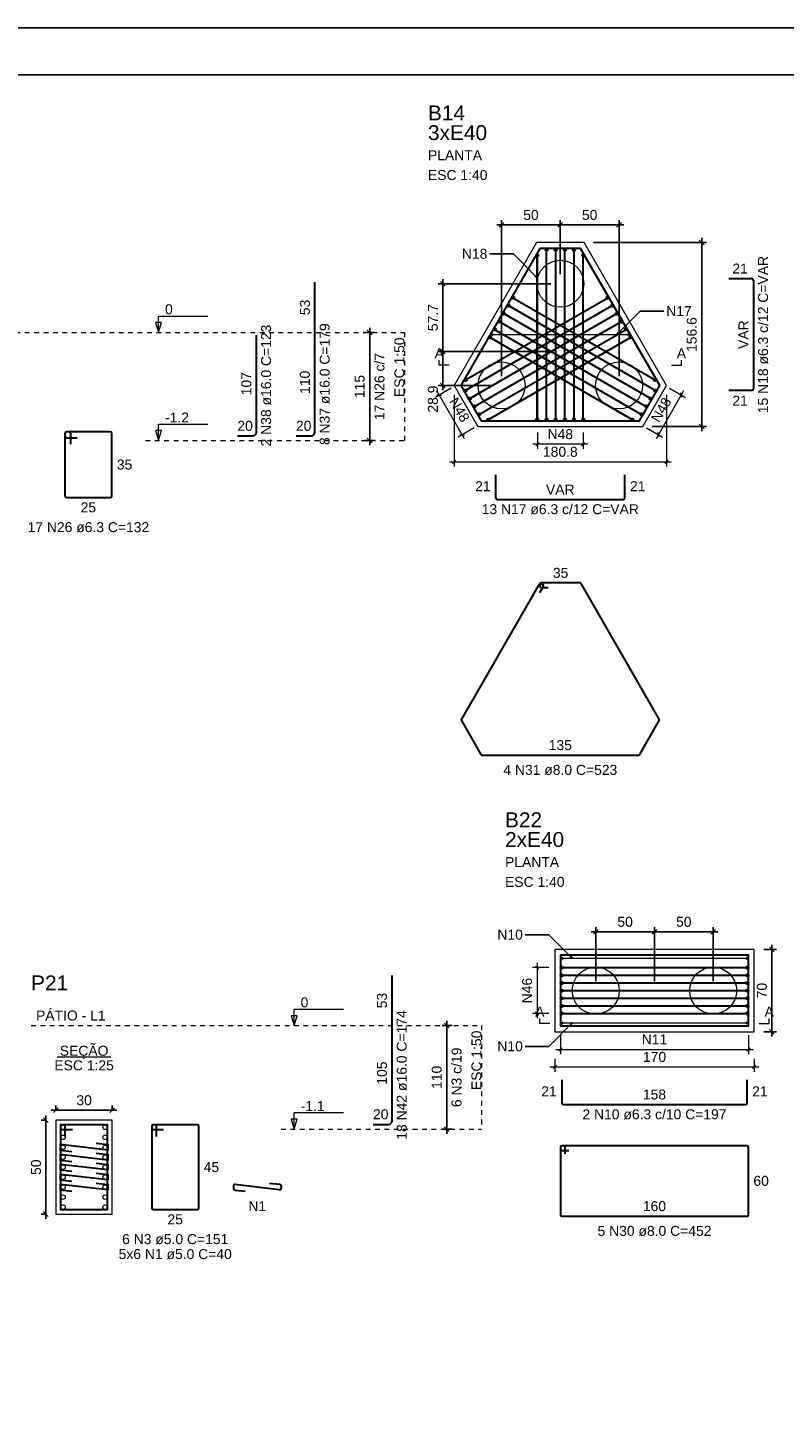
# Model space of a CAD drawing. Header units: millimetres. Extents: x 10 to 1250, y -62 to 528.
# Tile 263 of 656: x 402 to 418, y 98 to 128. Entities that reach past the tile are written whole.
import ezdxf

# ---------------------------------------------------------------- set-up
doc = ezdxf.new("R2010")
doc.units = ezdxf.units.MM
doc.header["$LTSCALE"] = 0.05
doc.linetypes.add('DOT', pattern=[6.35, 0, -6.35])
for name, color, linetype, lineweight in [('Descrição da armadura', 7, 'Continuous', 5), ('DT-Arm de distribuição', 5, 'Continuous', 5), ('DT-Barras na forma', 2, 'Continuous', 30), ('DT-Barras no corte', 5, 'Continuous', 5), ('DT-Barras rebatidas', 2, 'Continuous', 30), ('DT-Cotas', 9, 'Continuous', 5), ('DT-Forma', 5, 'Continuous', 5), ('DT-Pontilhado', 9, 'DOT', 5), ('DT-Textos', 7, 'Continuous', 5), ('DT-Título', 3, 'Continuous', 20), ('Textos armaduras', 7, 'Continuous', 5)]:
    doc.layers.add(name, color=color, linetype=linetype, lineweight=lineweight)
doc.layers.add('FOLHA_PADRÃO', color=7, linetype='Continuous')
doc.styles.add('Arial', font='arial.ttf')
doc.styles.get("Standard").update_dxf_attribs({"font": 'arial.ttf'})
doc.dimstyles.get("Standard").update_dxf_attribs({"dimtxt": 0.18, "dimasz": 0.18, "dimexe": 0.18, "dimexo": 0.0625, "dimgap": 0.1, "dimtad": 1, "dimzin": 0, "dimdsep": 46, "dimtxsty": 'Standard', "dimblk": 'OBLIQUE', "dimcen": 0.1, "dimadec": 0, "dimazin": 0, "dimtfac": 1, "dimtofl": 0, "dimtmove": 0, "dimatfit": 3, "dimldrblk": 'OBLIQUE', "dimfxl": 1, "dimtolj": 1, "dimtzin": 0, "dimarcsym": 1})
doc.dimstyles.new('UM_25.000000', dxfattribs={"dimtxt": 0.18, "dimasz": 0.1, "dimexe": 0.1, "dimexo": 0.2, "dimgap": 0, "dimtad": 1, "dimtih": 1, "dimtoh": 1, "dimdec": 1, "dimlfac": 25, "dimzin": 0, "dimdsep": 46, "dimtxsty": 'Standard', "dimcen": 0.09, "dimdle": 0.1, "dimadec": 1, "dimazin": 2, "dimtfac": 1, "dimtdec": 4, "dimtofl": 0, "dimtmove": 0, "dimatfit": 3, "dimfxl": 1, "dimtolj": 1, "dimarcsym": 0})
doc.dimstyles.new('UM_40.000000', dxfattribs={"dimtxt": 0.18, "dimasz": 0.1, "dimexe": 0.1, "dimexo": 0.2, "dimgap": 0, "dimtad": 1, "dimtih": 1, "dimtoh": 1, "dimdec": 1, "dimlfac": 40, "dimzin": 0, "dimdsep": 46, "dimtxsty": 'Standard', "dimcen": 0.09, "dimdle": 0.1, "dimadec": 1, "dimazin": 2, "dimtfac": 1, "dimtdec": 4, "dimtofl": 0, "dimtmove": 0, "dimatfit": 3, "dimfxl": 1, "dimtolj": 1, "dimarcsym": 0})
doc.dimstyles.new('UM_50.000000', dxfattribs={"dimtxt": 0.18, "dimasz": 0.1, "dimexe": 0.1, "dimexo": 0.2, "dimgap": 0.1, "dimtad": 1, "dimdec": 1, "dimlfac": 50, "dimzin": 0, "dimdsep": 46, "dimtxsty": 'Standard', "dimblk": 'OBLIQUE', "dimcen": 0.09, "dimdle": 0.1, "dimadec": 1, "dimazin": 2, "dimtfac": 1, "dimtdec": 1, "dimtofl": 0, "dimtmove": 0, "dimatfit": 3, "dimldrblk": 'OBLIQUE', "dimfxl": 1, "dimtolj": 1, "dimarcsym": 1})

# ---------------------------------------------------------------- blocks, each defined once
blk = doc.blocks.new('A1EST. 1500')
at = {"layer": 'FOLHA_PADRÃO', "color": 1, "linetype": 'Continuous'}
blk.add_line((150.008, 59.4), (0, 59.4), dxfattribs=at)
at = {"layer": 'FOLHA_PADRÃO', "color": 6, "linetype": 'Continuous'}
blk.add_lwpolyline([(149, 58.4), (149, 1), (1, 1), (1, 58.4), (149, 58.4)], dxfattribs=at)
blk = doc.blocks.new('_Oblique')
at = {"color": 0, "linetype": 'ByBlock', "lineweight": -2}
blk.add_line((-0.5, -0.5), (0.5, 0.5), dxfattribs=at)
blk = doc.blocks.new('*D785')
at = {"layer": 'Defpoints', "color": 0, "transparency": 16777216}
for p in [(409.381, 121.454), (409.699, 121.454), (409.699, 119.154)]:
    blk.add_point(p, dxfattribs=at)
at = {"layer": 'DT-Cotas', "color": 0, "lineweight": -2, "transparency": 16777216}
for p, q in [((409.381, 119.054), (409.381, 121.554)), ((409.499, 121.454), (409.281, 121.454)), ((409.499, 119.154), (409.281, 119.154))]:
    blk.add_line(p, q, dxfattribs=at)
at = {"layer": 'DT-Cotas', "color": 0, "lineweight": -2, "transparency": 16777216, "xscale": 0.1, "yscale": 0.1, "zscale": 0.1}
for p, rotation in [((409.381, 121.454), 90), ((409.381, 119.154), 270)]:
    blk.add_blockref('_Oblique', p, dxfattribs=dict(at, rotation=rotation))
blk = doc.blocks.new('*D688')
at = {"layer": 'Defpoints', "color": 0, "transparency": 16777216}
for p in [(413.44, 123.741), (413.44, 122.491), (412.19, 120.326)]:
    blk.add_point(p, dxfattribs=at)
at = {"layer": 'DT-Cotas', "color": 0, "lineweight": -2, "transparency": 16777216}
for p, q in [((412.09, 123.741), (413.54, 123.741)), ((412.19, 120.526), (412.19, 123.841)), ((413.44, 122.691), (413.44, 123.841))]:
    blk.add_line(p, q, dxfattribs=at)
at = {"layer": 'DT-Cotas', "color": 0, "lineweight": -2, "transparency": 16777216, "xscale": 0.1, "yscale": 0.1, "zscale": 0.1, "rotation": 180}
blk.add_blockref('_Oblique', (412.19, 123.741), dxfattribs=at)
at = {"layer": 'DT-Cotas', "color": 0, "lineweight": -2, "transparency": 16777216, "xscale": 0.1, "yscale": 0.1, "zscale": 0.1}
blk.add_blockref('_Oblique', (413.44, 123.741), dxfattribs=at)
at = {"layer": 'DT-Cotas', "transparency": 16777216, "insert": (412.815, 123.953), "char_height": 0.2118, "attachment_point": 5, "rotation": 0.0057, "style": 'Arial'}
blk.add_mtext('\\A1;50', dxfattribs=at)
blk = doc.blocks.new('*D689')
at = {"layer": 'Defpoints', "color": 0, "transparency": 16777216}
for p in [(414.69, 123.741), (413.44, 122.491), (414.69, 120.326)]:
    blk.add_point(p, dxfattribs=at)
at = {"layer": 'DT-Cotas', "color": 0, "lineweight": -2, "transparency": 16777216}
for p, q in [((413.34, 123.741), (414.79, 123.741)), ((413.44, 122.691), (413.44, 123.841)), ((414.69, 120.526), (414.69, 123.841))]:
    blk.add_line(p, q, dxfattribs=at)
at = {"layer": 'DT-Cotas', "color": 0, "lineweight": -2, "transparency": 16777216, "xscale": 0.1, "yscale": 0.1, "zscale": 0.1, "rotation": 180}
blk.add_blockref('_Oblique', (413.44, 123.741), dxfattribs=at)
at = {"layer": 'DT-Cotas', "color": 0, "lineweight": -2, "transparency": 16777216, "xscale": 0.1, "yscale": 0.1, "zscale": 0.1}
blk.add_blockref('_Oblique', (414.69, 123.741), dxfattribs=at)
at = {"layer": 'DT-Cotas', "transparency": 16777216, "insert": (414.065, 123.953), "char_height": 0.2118, "attachment_point": 5, "rotation": 0.0057, "style": 'Arial'}
blk.add_mtext('\\A1;50', dxfattribs=at)
blk = doc.blocks.new('*D690')
at = {"layer": 'Defpoints', "color": 0, "transparency": 16777216}
for p in [(413.44, 122.491), (410.94, 121.048), (413.44, 121.048)]:
    blk.add_point(p, dxfattribs=at)
at = {"layer": 'DT-Cotas', "color": 0, "lineweight": -2, "transparency": 16777216}
for p, q in [((413.24, 122.491), (410.84, 122.491)), ((410.94, 122.591), (410.94, 120.948)), ((413.24, 121.048), (410.84, 121.048))]:
    blk.add_line(p, q, dxfattribs=at)
at = {"layer": 'DT-Cotas', "color": 0, "lineweight": -2, "transparency": 16777216, "xscale": 0.1, "yscale": 0.1, "zscale": 0.1}
for p, rotation in [((410.94, 122.491), 90), ((410.94, 121.048), 270)]:
    blk.add_blockref('_Oblique', p, dxfattribs=dict(at, rotation=rotation))
at = {"layer": 'DT-Cotas', "transparency": 16777216, "insert": (410.728, 121.769), "char_height": 0.2118, "attachment_point": 5, "rotation": 90, "style": 'Arial'}
blk.add_mtext('\\A1;57.7', dxfattribs=at)
blk = doc.blocks.new('*D691')
at = {"layer": 'Defpoints', "color": 0, "transparency": 16777216}
for p in [(413.44, 121.048), (410.94, 120.326), (412.19, 120.326)]:
    blk.add_point(p, dxfattribs=at)
at = {"layer": 'DT-Cotas', "color": 0, "lineweight": -2, "transparency": 16777216}
for p, q in [((413.24, 121.048), (410.84, 121.048)), ((410.94, 121.148), (410.94, 120.226)), ((411.99, 120.326), (410.84, 120.326))]:
    blk.add_line(p, q, dxfattribs=at)
at = {"layer": 'DT-Cotas', "color": 0, "lineweight": -2, "transparency": 16777216, "xscale": 0.1, "yscale": 0.1, "zscale": 0.1}
for p, rotation in [((410.94, 121.048), 90), ((410.94, 120.326), 270)]:
    blk.add_blockref('_Oblique', p, dxfattribs=dict(at, rotation=rotation))
at = {"layer": 'DT-Cotas', "transparency": 16777216, "insert": (410.728, 120.037), "char_height": 0.2118, "attachment_point": 5, "rotation": 90, "style": 'Arial'}
blk.add_mtext('\\A1;28.9', dxfattribs=at)
blk = doc.blocks.new('*D692')
at = {"layer": 'Defpoints', "color": 0, "transparency": 16777216}
for p in [(413.945, 123.366), (416.45, 123.366), (415.195, 119.451)]:
    blk.add_point(p, dxfattribs=at)
at = {"layer": 'DT-Cotas', "color": 0, "lineweight": -2, "transparency": 16777216}
for p, q in [((414.145, 123.366), (416.55, 123.366)), ((416.45, 119.351), (416.45, 123.466)), ((415.395, 119.451), (416.55, 119.451))]:
    blk.add_line(p, q, dxfattribs=at)
at = {"layer": 'DT-Cotas', "color": 0, "lineweight": -2, "transparency": 16777216, "xscale": 0.1, "yscale": 0.1, "zscale": 0.1}
for p, rotation in [((416.45, 123.366), 90), ((416.45, 119.451), 270)]:
    blk.add_blockref('_Oblique', p, dxfattribs=dict(at, rotation=rotation))
at = {"layer": 'DT-Cotas', "transparency": 16777216, "insert": (416.239, 121.409), "char_height": 0.2118, "attachment_point": 5, "rotation": 90, "style": 'Arial'}
blk.add_mtext('\\A1;156.6', dxfattribs=at)
blk = doc.blocks.new('*D733')
at = {"layer": 'Defpoints', "color": 0, "transparency": 16777216}
for p in [(402.701, 104.696), (402.489, 102.696), (402.701, 102.696)]:
    blk.add_point(p, dxfattribs=at)
at = {"layer": 'DT-Cotas', "color": 0, "lineweight": -2, "transparency": 16777216}
for p, q in [((402.501, 104.696), (402.389, 104.696)), ((402.489, 104.796), (402.489, 102.596)), ((402.501, 102.696), (402.389, 102.696))]:
    blk.add_line(p, q, dxfattribs=at)
at = {"layer": 'DT-Cotas', "color": 0, "lineweight": -2, "transparency": 16777216, "xscale": 0.1, "yscale": 0.1, "zscale": 0.1}
for p, rotation in [((402.489, 104.696), 90), ((402.489, 102.696), 270)]:
    blk.add_blockref('_Oblique', p, dxfattribs=dict(at, rotation=rotation))
at = {"layer": 'DT-Cotas', "transparency": 16777216, "insert": (402.277, 103.696), "char_height": 0.2118, "attachment_point": 5, "rotation": 90, "style": 'Arial'}
blk.add_mtext('\\A1;50', dxfattribs=at)
blk = doc.blocks.new('*D734')
at = {"layer": 'Defpoints', "color": 0, "transparency": 16777216}
for p in [(403.901, 104.908), (402.701, 104.696), (403.901, 104.696)]:
    blk.add_point(p, dxfattribs=at)
at = {"layer": 'DT-Cotas', "color": 0, "lineweight": -2, "transparency": 16777216}
for p, q in [((402.601, 104.908), (404.001, 104.908)), ((402.701, 104.896), (402.701, 105.008)), ((403.901, 104.896), (403.901, 105.008))]:
    blk.add_line(p, q, dxfattribs=at)
at = {"layer": 'DT-Cotas', "color": 0, "lineweight": -2, "transparency": 16777216, "xscale": 0.1, "yscale": 0.1, "zscale": 0.1, "rotation": 180}
blk.add_blockref('_Oblique', (402.701, 104.908), dxfattribs=at)
at = {"layer": 'DT-Cotas', "color": 0, "lineweight": -2, "transparency": 16777216, "xscale": 0.1, "yscale": 0.1, "zscale": 0.1}
blk.add_blockref('_Oblique', (403.901, 104.908), dxfattribs=at)
at = {"layer": 'DT-Cotas', "transparency": 16777216, "insert": (403.301, 105.12), "char_height": 0.2118, "attachment_point": 5, "rotation": 0.0057, "style": 'Arial'}
blk.add_mtext('\\A1;30', dxfattribs=at)
blk = doc.blocks.new('*D735')
at = {"layer": 'Defpoints', "color": 0, "transparency": 16777216}
for p in [(411.022, 106.708), (411.339, 106.708), (411.339, 104.508)]:
    blk.add_point(p, dxfattribs=at)
at = {"layer": 'DT-Cotas', "color": 0, "lineweight": -2, "transparency": 16777216}
for p, q in [((411.139, 106.708), (410.922, 106.708)), ((411.022, 104.408), (411.022, 106.808)), ((411.139, 104.508), (410.922, 104.508))]:
    blk.add_line(p, q, dxfattribs=at)
at = {"layer": 'DT-Cotas', "color": 0, "lineweight": -2, "transparency": 16777216, "xscale": 0.1, "yscale": 0.1, "zscale": 0.1}
for p, rotation in [((411.022, 106.708), 90), ((411.022, 104.508), 270)]:
    blk.add_blockref('_Oblique', p, dxfattribs=dict(at, rotation=rotation))
blk = doc.blocks.new('*D736')
at = {"layer": 'Defpoints', "color": 0, "transparency": 16777216}
for p in [(411.022, 106.708), (411.339, 106.708), (411.339, 104.508)]:
    blk.add_point(p, dxfattribs=at)
at = {"layer": 'DT-Cotas', "color": 0, "lineweight": -2, "transparency": 16777216}
for p, q in [((411.139, 106.708), (410.922, 106.708)), ((411.022, 104.408), (411.022, 106.808)), ((411.139, 104.508), (410.922, 104.508))]:
    blk.add_line(p, q, dxfattribs=at)
at = {"layer": 'DT-Cotas', "color": 0, "lineweight": -2, "transparency": 16777216, "xscale": 0.1, "yscale": 0.1, "zscale": 0.1}
for p, rotation in [((411.022, 106.708), 90), ((411.022, 104.508), 270)]:
    blk.add_blockref('_Oblique', p, dxfattribs=dict(at, rotation=rotation))
blk = doc.blocks.new('*D750')
at = {"layer": 'Defpoints', "color": 0, "transparency": 16777216}
for p in [(415.445, 108.704), (414.195, 107.454), (415.445, 107.454)]:
    blk.add_point(p, dxfattribs=at)
at = {"layer": 'DT-Cotas', "color": 0, "lineweight": -2, "transparency": 16777216}
for p, q in [((414.095, 108.704), (415.545, 108.704)), ((414.195, 107.654), (414.195, 108.804)), ((415.445, 107.654), (415.445, 108.804))]:
    blk.add_line(p, q, dxfattribs=at)
at = {"layer": 'DT-Cotas', "color": 0, "lineweight": -2, "transparency": 16777216, "xscale": 0.1, "yscale": 0.1, "zscale": 0.1, "rotation": 180}
blk.add_blockref('_Oblique', (414.195, 108.704), dxfattribs=at)
at = {"layer": 'DT-Cotas', "color": 0, "lineweight": -2, "transparency": 16777216, "xscale": 0.1, "yscale": 0.1, "zscale": 0.1}
blk.add_blockref('_Oblique', (415.445, 108.704), dxfattribs=at)
at = {"layer": 'DT-Cotas', "transparency": 16777216, "insert": (414.82, 108.916), "char_height": 0.2118, "attachment_point": 5, "rotation": 0.0057, "style": 'Arial'}
blk.add_mtext('\\A1;50', dxfattribs=at)
blk = doc.blocks.new('*D751')
at = {"layer": 'Defpoints', "color": 0, "transparency": 16777216}
for p in [(415.445, 108.704), (415.445, 107.454), (416.695, 107.454)]:
    blk.add_point(p, dxfattribs=at)
at = {"layer": 'DT-Cotas', "color": 0, "lineweight": -2, "transparency": 16777216}
for p, q in [((416.795, 108.704), (415.345, 108.704)), ((415.445, 107.654), (415.445, 108.804)), ((416.695, 107.654), (416.695, 108.804))]:
    blk.add_line(p, q, dxfattribs=at)
at = {"layer": 'DT-Cotas', "color": 0, "lineweight": -2, "transparency": 16777216, "xscale": 0.1, "yscale": 0.1, "zscale": 0.1, "rotation": 180}
blk.add_blockref('_Oblique', (415.445, 108.704), dxfattribs=at)
at = {"layer": 'DT-Cotas', "color": 0, "lineweight": -2, "transparency": 16777216, "xscale": 0.1, "yscale": 0.1, "zscale": 0.1}
blk.add_blockref('_Oblique', (416.695, 108.704), dxfattribs=at)
at = {"layer": 'DT-Cotas', "transparency": 16777216, "insert": (416.07, 108.916), "char_height": 0.2118, "attachment_point": 5, "rotation": 0.0057, "style": 'Arial'}
blk.add_mtext('\\A1;50', dxfattribs=at)
blk = doc.blocks.new('*D752')
at = {"layer": 'Defpoints', "color": 0, "transparency": 16777216}
for p in [(417.57, 108.329), (417.945, 108.329), (417.57, 106.579)]:
    blk.add_point(p, dxfattribs=at)
at = {"layer": 'DT-Cotas', "color": 0, "lineweight": -2, "transparency": 16777216}
for p, q in [((417.945, 106.479), (417.945, 108.429)), ((417.77, 108.329), (418.045, 108.329)), ((417.77, 106.579), (418.045, 106.579))]:
    blk.add_line(p, q, dxfattribs=at)
at = {"layer": 'DT-Cotas', "color": 0, "lineweight": -2, "transparency": 16777216, "xscale": 0.1, "yscale": 0.1, "zscale": 0.1}
for p, rotation in [((417.945, 108.329), 90), ((417.945, 106.579), 270)]:
    blk.add_blockref('_Oblique', p, dxfattribs=dict(at, rotation=rotation))
at = {"layer": 'DT-Cotas', "transparency": 16777216, "insert": (417.733, 107.454), "char_height": 0.2118, "attachment_point": 5, "rotation": 90, "style": 'Arial'}
blk.add_mtext('\\A1;70', dxfattribs=at)

msp = doc.modelspace()

# ---------------------------------------------------------------- linework, layer by layer
at = {"layer": 'DT-Arm de distribuição'}
for p, q in [((412.94, 119.6011), (412.94, 123.0751)), ((411.9779, 121.4086), (414.9022, 121.4086)), ((413.4702, 108.1414), (417.4202, 108.1414)), ((413.4702, 106.7664), (417.4202, 106.7664))]:
    msp.add_line(p, q, dxfattribs=at)
for centre in [(412.94, 123.0751), (411.9779, 121.4086), (414.9022, 121.4086), (412.94, 119.6011), (413.4702, 108.1414), (417.4202, 108.1414), (413.4702, 106.7664), (417.4202, 106.7664)]:
    msp.add_circle(centre, 0.025, dxfattribs=at)
at = {"layer": 'DT-Barras na forma'}
for p, q in [((412.9525, 119.6011), (412.9525, 123.0968)), ((413.1475, 119.6011), (413.1475, 123.2161)), ((413.3425, 119.6011), (413.3425, 123.2161)), ((413.5375, 119.6011), (413.5375, 123.2161)), ((413.7325, 119.6011), (413.7325, 123.2161)), ((413.9275, 119.6011), (413.9275, 123.0968)), ((411.4218, 120.4454), (414.4491, 122.1933)), ((412.4309, 122.1933), (415.4583, 120.4454)), ((411.4159, 120.2169), (414.5466, 122.0244)), ((411.5134, 120.048), (414.6441, 121.8555)), ((412.2359, 121.8555), (415.3666, 120.048)), ((412.3334, 122.0244), (415.4641, 120.2169)), ((411.6109, 119.8791), (414.7416, 121.6867)), ((411.7084, 119.7102), (414.8391, 121.5178)), ((412.0409, 121.5178), (415.1716, 119.7102)), ((412.1384, 121.6867), (415.2691, 119.8791)), ((411.9093, 119.6011), (414.9366, 121.3489)), ((411.9434, 121.3489), (414.9708, 119.6011)), ((413.4702, 107.9414), (417.4202, 107.9414)), ((413.4702, 107.7789), (417.4202, 107.7789)), ((413.4702, 107.6164), (417.4202, 107.6164)), ((413.4702, 107.4539), (417.4202, 107.4539)), ((413.4702, 107.2914), (417.4202, 107.2914)), ((413.4702, 107.1289), (417.4202, 107.1289)), ((413.4702, 106.9664), (417.4202, 106.9664))]:
    msp.add_line(p, q, dxfattribs=at)
for points in [[(413.007, 123.2411), (411.324, 120.3261), (411.757, 119.5761), (415.123, 119.5761), (415.5561, 120.3261), (413.873, 123.2411), (413.007, 123.2411)], [(413.4452, 108.2039), (413.4452, 106.7039), (417.4452, 106.7039), (417.4452, 108.2039), (413.4452, 108.2039)]]:
    msp.add_lwpolyline(points, close=True, dxfattribs=at)
for points in [[(402.9009, 104.3463), (402.9009, 104.5963), (402.8009, 104.5963), (402.8009, 102.7963), (403.8009, 102.7963), (403.8009, 104.5963), (402.8009, 104.5963), (402.8009, 104.4963), (403.0509, 104.4963)], [(403.5606, 104.2073), (403.8089, 104.1787), (403.8089, 104.0619), (402.7929, 104.1787), (402.7929, 104.0619), (403.0413, 104.0334)], [(403.5606, 103.9953), (403.8089, 103.9667), (403.8089, 103.8499), (402.7929, 103.9667), (402.7929, 103.8499), (403.0413, 103.8214)], [(403.5606, 103.7833), (403.8089, 103.7547), (403.8089, 103.6379), (402.7929, 103.7547), (402.7929, 103.6379), (403.0413, 103.6094)], [(403.5606, 103.5713), (403.8089, 103.5427), (403.8089, 103.4259), (402.7929, 103.5427), (402.7929, 103.4259), (403.0413, 103.3974)], [(403.5606, 103.3593), (403.8089, 103.3307), (403.8089, 103.2139), (402.7929, 103.3307), (402.7929, 103.2139), (403.0413, 103.1854)]]:
    msp.add_lwpolyline(points, dxfattribs=at)
for centre in [(412.9525, 123.0968), (413.1475, 123.2161), (413.3425, 123.2161), (413.5375, 123.2161), (413.7325, 123.2161), (413.9275, 123.0968), (412.4309, 122.1933), (414.4491, 122.1933), (412.2359, 121.8555), (412.3334, 122.0244), (414.5466, 122.0244), (414.6441, 121.8555), (412.0409, 121.5178), (412.1384, 121.6867), (414.7416, 121.6867), (414.8391, 121.5178), (411.9434, 121.3489), (414.9366, 121.3489), (411.4218, 120.4454), (415.4583, 120.4454), (411.4159, 120.2169), (411.5134, 120.048), (415.3666, 120.048), (415.4641, 120.2169), (411.6109, 119.8791), (411.7084, 119.7102), (415.1716, 119.7102), (415.2691, 119.8791), (411.9093, 119.6011), (412.9525, 119.6011), (413.1475, 119.6011), (413.3425, 119.6011), (413.5375, 119.6011), (413.7325, 119.6011), (413.9275, 119.6011), (414.9708, 119.6011), (413.4702, 107.9414), (417.4202, 107.9414), (413.4702, 107.7789), (413.4702, 107.6164), (417.4202, 107.7789), (417.4202, 107.6164), (413.4702, 107.4539), (413.4702, 107.2914), (417.4202, 107.4539), (417.4202, 107.2914), (413.4702, 107.1289), (413.4702, 106.9664), (417.4202, 107.1289), (417.4202, 106.9664)]:
    msp.add_circle(centre, 0.025, dxfattribs=at)
at = {"layer": 'DT-Barras no corte'}
for centre in [(402.8529, 104.5443), (403.7489, 104.5443), (402.8529, 104.3323), (403.7489, 104.3323), (402.8529, 104.1203), (402.8529, 103.9083), (403.7489, 104.1203), (403.7489, 103.9083), (402.8529, 103.6963), (403.7489, 103.6963), (402.8529, 103.4843), (403.7489, 103.4843), (402.8529, 103.2723), (402.8529, 103.0603), (403.7489, 103.2723), (403.7489, 103.0603), (402.8529, 102.8483), (403.7489, 102.8483)]:
    msp.add_circle(centre, 0.048, dxfattribs=at)
at = {"layer": 'DT-Barras rebatidas'}
for p, q in [((408.2161, 121.4537), (408.2161, 122.5212)), ((417.0254, 122.6013), (417.5114, 122.6013)), ((417.5508, 122.5619), (417.5508, 120.2552)), ((406.9689, 119.3337), (406.9689, 121.3957)), ((408.2161, 119.3337), (408.2161, 121.4537)), ((417.5114, 120.2159), (417.0254, 120.2159)), ((402.892, 119.3038), (402.892, 117.9794)), ((402.892, 119.3038), (402.892, 119.2534)), ((402.9802, 119.3416), (402.9298, 119.3416)), ((403.8542, 119.3416), (402.9298, 119.3416)), ((402.9298, 119.2156), (403.155, 119.2156)), ((403.018, 119.0786), (403.018, 119.3038)), ((403.892, 117.9794), (403.892, 119.3038)), ((406.5689, 119.2537), (406.8889, 119.2537)), ((407.8161, 119.2537), (408.1361, 119.2537)), ((412.063, 118.4261), (412.063, 117.9401)), ((414.817, 117.9401), (414.817, 118.4261)), ((402.9298, 117.9416), (403.8542, 117.9416)), ((412.1024, 117.9007), (414.7776, 117.9007)), ((412.992, 116.1001), (411.3327, 113.226)), ((413.0061, 115.9245), (413.0786, 116.0501)), ((413.007, 116.0961), (413.007, 116.0561)), ((413.0676, 116.0911), (413.033, 116.1111)), ((413.8557, 116.1261), (413.037, 116.1261)), ((413.037, 116.0261), (413.182, 116.0261)), ((415.5474, 113.226), (413.8817, 116.1111)), ((411.3327, 113.196), (411.7484, 112.476)), ((415.1317, 112.476), (415.5474, 113.196)), ((411.7743, 112.461), (415.1057, 112.461)), ((409.8569, 106.7084), (409.8569, 107.7758)), ((409.8569, 104.6884), (409.8569, 106.7084)), ((413.4702, 105.5539), (413.4702, 105.0679)), ((417.4202, 105.0679), (417.4202, 105.5539)), ((413.5096, 105.0285), (417.3808, 105.0285)), ((404.7405, 104.5663), (404.7405, 102.8263)), ((404.7405, 104.5663), (404.7405, 104.5263)), ((404.8105, 104.5963), (404.7705, 104.5963)), ((405.7105, 104.5963), (404.7705, 104.5963)), ((404.8405, 104.3463), (404.8405, 104.5663)), ((405.7405, 102.8263), (405.7405, 104.5663)), ((409.4569, 104.6084), (409.7769, 104.6084)), ((404.7705, 104.4963), (404.9905, 104.4963)), ((413.4452, 104.1239), (413.4452, 102.6839)), ((413.4452, 104.1239), (413.4452, 104.0839)), ((413.5152, 104.1539), (413.4752, 104.1539)), ((417.4152, 104.1539), (413.4752, 104.1539)), ((413.4752, 104.0539), (413.6202, 104.0539)), ((413.5452, 103.9789), (413.5452, 104.1239)), ((417.4452, 102.6839), (417.4452, 104.1239)), ((407.2478, 103.3593), (407.4695, 103.3338)), ((406.4801, 103.2971), (406.4801, 103.2407)), ((406.5067, 103.2109), (406.7285, 103.1854)), ((407.4627, 103.2177), (406.5135, 103.3269)), ((407.4961, 103.304), (407.4961, 103.2476)), ((404.7705, 102.7963), (405.7105, 102.7963)), ((413.4752, 102.6539), (417.4152, 102.6539))]:
    msp.add_line(p, q, dxfattribs=at)
for centre, radius, start, end in [((417.5114, 122.5619), 0.0394, 0, 90), ((417.5114, 120.2552), 0.0394, 270, 0), ((402.9298, 119.3038), 0.0378, 90, 180), ((402.9298, 119.3038), 0.0378, 90, 180), ((402.9298, 119.2534), 0.0378, 180, 270), ((402.9802, 119.3038), 0.0378, 0, 90), ((403.8542, 119.3038), 0.0378, 0, 90), ((406.8889, 119.3337), 0.08, 270, 0), ((408.1361, 119.3337), 0.08, 270, 0), ((402.9298, 117.9794), 0.0378, 180, 270), ((403.8542, 117.9794), 0.0378, 270, 0), ((412.1024, 117.9401), 0.0394, 180, 270), ((414.7776, 117.9401), 0.0394, 270, 0), ((413.018, 116.0851), 0.03, 60, 150), ((413.037, 116.0961), 0.03, 90, 180), ((413.037, 116.0561), 0.03, 180, 270), ((413.0526, 116.0651), 0.03, 330, 60), ((413.8557, 116.0961), 0.03, 30, 90), ((411.3586, 113.211), 0.03, 150, 210), ((415.5214, 113.211), 0.03, 330, 30), ((411.7743, 112.491), 0.03, 210, 270), ((415.1057, 112.491), 0.03, 270, 330), ((413.5096, 105.0679), 0.0394, 180, 270), ((417.3808, 105.0679), 0.0394, 270, 0), ((404.7705, 104.5663), 0.03, 90, 180), ((404.7705, 104.5663), 0.03, 90, 180), ((404.8105, 104.5663), 0.03, 0, 90), ((405.7105, 104.5663), 0.03, 0, 90), ((409.7769, 104.6884), 0.08, 270, 0), ((404.7705, 104.5263), 0.03, 180, 270), ((413.4752, 104.1239), 0.03, 90, 180), ((413.4752, 104.1239), 0.03, 90, 180), ((413.4752, 104.0839), 0.03, 180, 270), ((413.5152, 104.1239), 0.03, 0, 90), ((417.4152, 104.1239), 0.03, 0, 90), ((406.5101, 103.2971), 0.03, 83.44203, 180), ((406.5101, 103.2407), 0.03, 180, 263.44203), ((407.4661, 103.2476), 0.03, 263.44203, 0), ((407.4661, 103.304), 0.03, 0, 83.44203), ((404.7705, 102.8263), 0.03, 180, 270), ((405.7105, 102.8263), 0.03, 270, 0), ((413.4752, 102.6839), 0.03, 180, 270), ((417.4152, 102.6839), 0.03, 270, 0)]:
    msp.add_arc(centre, radius, start, end, dxfattribs=at)
at = {"layer": 'DT-Cotas'}
for p, q in [((411.1187, 120.2704), (410.7771, 120.0732)), ((411.4012, 119.1923), (410.8137, 120.2099)), ((410.8155, 120.1362), (410.912, 120.1103)), ((411.1797, 120.1261), (411.1797, 118.6011)), ((416.0663, 120.2099), (415.4788, 119.1923)), ((415.7004, 120.1261), (415.7004, 118.6011)), ((415.7614, 120.2704), (416.1029, 120.0732)), ((416.0293, 120.075), (416.0034, 120.1715)), ((411.6062, 119.4261), (411.2646, 119.2289)), ((415.2739, 119.4261), (415.6154, 119.2289)), ((411.303, 119.2918), (411.3995, 119.2659)), ((412.9172, 119.0407), (412.9879, 119.1114)), ((412.9525, 119.3261), (412.9525, 118.9761)), ((413.8922, 119.0407), (413.9629, 119.1114)), ((413.9275, 119.3261), (413.9275, 118.9761)), ((415.5418, 119.2306), (415.5159, 119.3272)), ((414.0275, 119.0761), (412.8525, 119.0761)), ((411.0797, 118.7011), (415.8004, 118.7011)), ((411.215, 118.7364), (411.1443, 118.6657)), ((415.7357, 118.7364), (415.665, 118.6657)), ((413.1952, 107.9414), (412.8452, 107.9414)), ((412.9806, 107.9061), (412.9099, 107.9768)), ((412.9452, 108.0414), (412.9452, 106.8664)), ((413.1952, 106.9664), (412.8452, 106.9664)), ((412.9806, 106.9311), (412.9099, 107.0018)), ((413.4452, 106.5039), (413.4452, 106.1039)), ((417.4452, 106.5039), (417.4452, 106.1039)), ((413.3452, 106.2039), (417.5452, 106.2039)), ((413.4806, 106.2393), (413.4099, 106.1686)), ((417.4806, 106.2393), (417.4099, 106.1686)), ((413.2202, 105.8289), (417.6702, 105.8289)), ((413.3556, 105.8643), (413.2849, 105.7936)), ((413.3202, 106.0039), (413.3202, 105.7289)), ((417.6056, 105.8643), (417.5349, 105.7936)), ((417.5702, 106.0039), (417.5702, 105.7289))]:
    msp.add_line(p, q, dxfattribs=at)
at = {"layer": 'DT-Forma'}
for points in [[(412.9348, 123.3661), (411.1797, 120.3261), (411.6848, 119.4511), (415.1952, 119.4511), (415.7004, 120.3261), (413.9452, 123.3661), (412.9348, 123.3661)], [(413.3202, 108.3289), (413.3202, 106.5789), (417.5702, 106.5789), (417.5702, 108.3289), (413.3202, 108.3289)], [(402.7009, 102.6963), (403.9009, 102.6963), (403.9009, 104.6963), (402.7009, 104.6963), (402.7009, 102.6963)]]:
    msp.add_lwpolyline(points, close=True, dxfattribs=at)
for centre in [(413.44, 122.4911), (412.19, 120.3261), (414.69, 120.3261), (414.1952, 107.4539), (416.6952, 107.4539)]:
    msp.add_circle(centre, 0.5, dxfattribs=at)
at = {"layer": 'DT-Pontilhado', "ltscale": 0.2}
for p, q in [((400.2404, 121.4537), (410.1223, 121.4537)), ((410.1223, 121.4537), (410.1223, 119.1537)), ((404.6082, 119.1537), (410.1223, 119.1537)), ((402.1714, 106.7084), (411.7631, 106.7084)), ((411.7631, 106.7084), (411.7631, 104.5084)), ((407.4961, 104.5084), (411.7631, 104.5084))]:
    msp.add_line(p, q, dxfattribs=at)
at = {"layer": 'DT-Textos'}
msp.add_line((402.7287, 106.0412), (403.8732, 106.0412), dxfattribs=at)
for points in [[(404.8835, 121.4537), (404.9471, 121.6655), (404.82, 121.6655), (404.8835, 121.4537), (404.8835, 121.8037), (405.9335, 121.8037)], [(411.0738, 120.7561), (410.862, 120.7561), (410.862, 120.862)], [(415.8063, 120.7561), (416.0181, 120.7561), (416.0181, 120.862)], [(404.8835, 119.1537), (404.9471, 119.3655), (404.82, 119.3655), (404.8835, 119.1537), (404.8835, 119.5037), (405.9335, 119.5037)], [(407.7715, 106.7084), (407.835, 106.9202), (407.7079, 106.9202), (407.7715, 106.7084), (407.7715, 107.0584), (408.8215, 107.0584)], [(413.2143, 106.7539), (413.0025, 106.7539), (413.0025, 106.8598)], [(417.6761, 106.7539), (417.8879, 106.7539), (417.8879, 106.8598)], [(407.7715, 104.5084), (407.835, 104.7202), (407.7079, 104.7202), (407.7715, 104.5084), (407.7715, 104.8584), (408.8215, 104.8584)]]:
    msp.add_lwpolyline(points, dxfattribs=at)

# ---------------------------------------------------------------- block references
msp.add_blockref('A1EST. 1500', (324.5774, 68.5322))

# ---------------------------------------------------------------- texts
at = {"layer": 'Descrição da armadura', "linetype": 'Continuous', "char_height": 0.2118, "attachment_point": 8, "line_spacing_factor": 0.798, "style": 'Arial'}
for s, insert, width, rotation in [('15 N18 ø6.3 c/12 C=VAR', (417.8685, 121.4086), 6.71087, 90), ('2 N38 ø16.0 C=123', (407.2866, 120.3247), 5.194653, 90), ('8 N37 ø16.0 C=179', (408.5338, 120.3537), 5.194653, 90), ('17 N26 c/7', (409.6987, 120.3037), 2.869342, 90), ('N48', (411.1992, 119.754), 1.088351, 300), ('N48', (415.6808, 119.754), 1.088351, 60), ('N46', (412.8393, 107.4539), 1.088351, 90), ('18 N42 ø16.0 C=174', (410.1746, 105.6584), 5.524605, 90), ('6 N3 c/19', (411.3395, 105.6084), 2.539389, 90)]:
    msp.add_mtext(s, dxfattribs=dict(at, insert=insert, width=width, rotation=rotation))
for s, insert, width in [('N48', (413.44, 119.182), 1.088351), ('13 N17 ø6.3 c/12 C=VAR', (413.44, 117.583), 6.71087), ('17 N26 ø6.3 C=132', (403.392, 117.2003), 5.194653), ('4 N31 ø8.0 C=523', (413.44, 112.0374), 4.8647), ('N11', (415.4452, 106.3098), 1.088351), ('2 N10 ø6.3 c/10 C=197', (415.4452, 104.7108), 6.150907), ('N1', (406.9881, 102.7618), 0.758398), ('5 N30 ø8.0 C=452', (415.4452, 102.2303), 4.8647), ('6 N3 ø5.0 C=151', (405.2405, 102.055), 4.534748), ('5x6 N1 ø5.0 C=40', (405.2405, 101.7373), 4.771614)]:
    msp.add_mtext(s, dxfattribs=dict(at, insert=insert, width=width))
at = {"layer": 'DT-Cotas', "linetype": 'Continuous', "char_height": 0.2118, "line_spacing_factor": 0.798, "style": 'Arial'}
for s, insert, width, attachment_point in [('N18', (411.8871, 123.0192), 1.088351, 9), ('N17', (415.6953, 121.8027), 1.088351, 7), ('180.8', (413.44, 118.807), 1.466274, 8), ('N10', (412.6423, 108.5355), 1.088351, 9), ('N10', (412.6423, 106.1605), 1.088351, 9), ('170', (415.4452, 105.9348), 0.977612, 8)]:
    msp.add_mtext(s, dxfattribs=dict(at, insert=insert, width=width, attachment_point=attachment_point))
at = {"layer": 'DT-Cotas', "linetype": 'Continuous', "char_height": 0.2118, "width": 0.989858, "attachment_point": 8, "rotation": 90, "line_spacing_factor": 0.798, "style": 'Arial'}
for s, insert in [('115', (409.2751, 120.3037)), ('110', (410.9159, 105.6084))]:
    msp.add_mtext(s, dxfattribs=dict(at, insert=insert))
at = {"layer": 'DT-Textos', "line_spacing_factor": 0.798, "style": 'Arial'}
for s, insert, char_height, width, attachment_point in [('3xE40', (410.6223, 125.5414), 0.3177, 2.768993, 7), ('PLANTA', (410.6223, 125.1178), 0.2118, 2.279377, 7), ('ESC 1:40', (410.6223, 124.6942), 0.2118, 2.507973, 7), ('0', (405.0235, 121.8387), 0.2118, 0.325871, 7), ('A', (410.862, 120.9043), 0.2118, 0.390816, 8), ('A', (416.0181, 120.9043), 0.2118, 0.390816, 8), ('-1.2', (405.0235, 119.5387), 0.2118, 1.009655, 7), ('2xE40', (412.2631, 110.5042), 0.3177, 2.768993, 7), ('PLANTA', (412.2631, 110.0806), 0.2118, 2.279377, 7), ('ESC 1:40', (412.2631, 109.657), 0.2118, 2.507973, 7), ('0', (407.9115, 107.0934), 0.2118, 0.325871, 7), ('A', (413.0025, 106.9022), 0.2118, 0.390816, 8), ('A', (417.8879, 106.9022), 0.2118, 0.390816, 8), ('-1.1', (407.9115, 104.8934), 0.2118, 1.009655, 7)]:
    msp.add_mtext(s, dxfattribs=dict(at, insert=insert, char_height=char_height, width=width, attachment_point=attachment_point))
at = {"layer": 'DT-Textos', "linetype": 'Continuous', "char_height": 0.2118, "width": 2.507973, "attachment_point": 9, "rotation": 90, "line_spacing_factor": 0.798, "style": 'Arial'}
for insert in [(410.1223, 121.3478), (411.7631, 106.6025)]:
    msp.add_mtext('ESC 1:50', dxfattribs=dict(at, insert=insert))
at = {"layer": 'DT-Textos', "linetype": 'Continuous', "char_height": 0.2118, "line_spacing_factor": 0.798, "style": 'Arial'}
for s, insert, width, attachment_point in [('PÁTIO - L1', (402.2773, 106.8143), 2.930546, 7), ('SEÇÃO', (403.3011, 106.0027), 2.051353, 8), ('ESC 1:25', (403.3009, 105.7553), 2.507973, 8)]:
    msp.add_mtext(s, dxfattribs=dict(at, insert=insert, width=width, attachment_point=attachment_point))
at = {"layer": 'DT-Título', "char_height": 0.3177, "width": 1.737595, "attachment_point": 7, "line_spacing_factor": 0.798, "style": 'Arial'}
for s, insert in [('B14', (410.6223, 125.965)), ('B22', (412.2631, 110.9278))]:
    msp.add_mtext(s, dxfattribs=dict(at, insert=insert))
at = {"layer": 'DT-Título', "linetype": 'Continuous', "insert": (402.1714, 107.4581), "char_height": 0.3177, "width": 1.737595, "attachment_point": 7, "line_spacing_factor": 0.798, "style": 'Arial'}
msp.add_mtext('P21', dxfattribs=at)
at = {"layer": 'Textos armaduras', "linetype": 'Continuous', "char_height": 0.2118, "attachment_point": 7, "line_spacing_factor": 0.798, "style": 'Arial'}
for s, insert, width in [('21', (417.1034, 122.7072), 0.659905), ('21', (417.1034, 119.8982), 0.659905), ('20', (406.564, 119.3596), 0.659905), ('20', (407.8112, 119.3596), 0.659905), ('35', (403.9979, 118.5357), 0.659905), ('21', (411.6272, 118.0772), 0.659905), ('VAR', (413.1351, 118.0066), 1.219869), ('21', (414.9229, 118.0772), 0.659905), ('25', (403.227, 117.6239), 0.659905), ('35', (413.2814, 116.232), 0.659905), ('135', (413.1926, 112.5669), 0.989858), ('21', (413.0344, 105.205), 0.659905), ('21', (417.5261, 105.205), 0.659905), ('158', (415.1977, 105.1344), 0.989858), ('20', (409.4519, 104.7143), 0.659905), ('45', (405.8464, 103.5904), 0.659905), ('60', (417.5511, 103.298), 0.659905), ('160', (415.1977, 102.7598), 0.989858), ('25', (405.0756, 102.4786), 0.659905)]:
    msp.add_mtext(s, dxfattribs=dict(at, insert=insert, width=width))
at = {"layer": 'Textos armaduras', "linetype": 'Continuous', "char_height": 0.2118, "attachment_point": 7, "rotation": 90, "line_spacing_factor": 0.798, "style": 'Arial'}
for s, insert, width in [('53', (408.1102, 121.8225), 0.659905), ('VAR', (417.4449, 121.1036), 1.219869), ('107', (406.863, 120.1173), 0.989858), ('110', (408.1102, 120.1463), 0.989858), ('53', (409.751, 107.0771), 0.659905), ('105', (409.751, 105.4509), 0.989858)]:
    msp.add_mtext(s, dxfattribs=dict(at, insert=insert, width=width))

# ---------------------------------------------------------------- dimensions: what is measured, and where the dimension line sits
at = {"layer": 'DT-Cotas'}
for base, p1, p2, dimstyle, override, picture, middle in [((413.44, 123.7411), (412.19, 120.3261), (413.44, 122.4911), 'UM_40.000000', {"dimtxt": 0.2118, "dimasz": 0.1, "dimexe": 0.1, "dimexo": 0.2, "dimtad": 1, "dimtih": 0, "dimtoh": 0, "dimdec": 1, "dimlfac": 40, "dimzin": 8, "dimtxsty": 'Arial', "dimblk": 'Oblique', "dimblk1": 'Oblique', "dimblk2": 'Oblique', "dimsah": 1, "dimdle": 0.1, "dimse1": 0, "dimse2": 0, "dimclrt": 256, "dimadec": 1, "dimazin": 3, "dimtmove": 2, "dimldrblk": 'Oblique'}, '*D688', (412.815, 123.9529)), ((414.69, 123.7411), (413.44, 122.4911), (414.69, 120.3261), 'UM_40.000000', {"dimtxt": 0.2118, "dimasz": 0.1, "dimexe": 0.1, "dimexo": 0.2, "dimtad": 1, "dimtih": 0, "dimtoh": 0, "dimdec": 1, "dimlfac": 40, "dimzin": 8, "dimtxsty": 'Arial', "dimblk": 'Oblique', "dimblk1": 'Oblique', "dimblk2": 'Oblique', "dimsah": 1, "dimdle": 0.1, "dimse1": 0, "dimse2": 0, "dimclrt": 256, "dimadec": 1, "dimazin": 3, "dimtmove": 2, "dimldrblk": 'Oblique'}, '*D689', (414.065, 123.9529)), ((415.4452, 108.7039), (414.1952, 107.4539), (415.4452, 107.4539), 'UM_40.000000', {"dimtxt": 0.2118, "dimasz": 0.1, "dimexe": 0.1, "dimexo": 0.2, "dimtad": 1, "dimtih": 0, "dimtoh": 0, "dimdec": 1, "dimlfac": 40, "dimzin": 8, "dimtxsty": 'Arial', "dimblk": 'Oblique', "dimblk1": 'Oblique', "dimblk2": 'Oblique', "dimsah": 1, "dimdle": 0.1, "dimse1": 0, "dimse2": 0, "dimclrt": 256, "dimadec": 1, "dimazin": 3, "dimtmove": 2, "dimldrblk": 'Oblique'}, '*D750', (414.8202, 108.9157)), ((415.4452, 108.7039), (416.6952, 107.4539), (415.4452, 107.4539), 'UM_40.000000', {"dimtxt": 0.2118, "dimasz": 0.1, "dimexe": 0.1, "dimexo": 0.2, "dimtad": 1, "dimtih": 0, "dimtoh": 0, "dimdec": 1, "dimlfac": 40, "dimzin": 8, "dimtxsty": 'Arial', "dimblk": 'Oblique', "dimblk1": 'Oblique', "dimblk2": 'Oblique', "dimsah": 1, "dimdle": 0.1, "dimse1": 0, "dimse2": 0, "dimclrt": 256, "dimadec": 1, "dimazin": 3, "dimtmove": 2, "dimldrblk": 'Oblique'}, '*D751', (416.0702, 108.9157)), ((403.9009, 104.9081), (402.7009, 104.6963), (403.9009, 104.6963), 'UM_25.000000', {"dimtxt": 0.2118, "dimasz": 0.1, "dimexe": 0.1, "dimexo": 0.2, "dimtad": 1, "dimtih": 0, "dimtoh": 0, "dimdec": 1, "dimlfac": 25, "dimzin": 8, "dimtxsty": 'Arial', "dimblk": 'Oblique', "dimblk1": 'Oblique', "dimblk2": 'Oblique', "dimsah": 1, "dimdle": 0.1, "dimse1": 0, "dimse2": 0, "dimclrt": 256, "dimadec": 1, "dimazin": 3, "dimtmove": 2, "dimldrblk": 'Oblique'}, '*D734', (403.3009, 105.1199))]:
    dim = msp.add_linear_dim(base=base, p1=p1, p2=p2, dimstyle=dimstyle, override=override, dxfattribs=at)
    dim.commit()
    dim.dimension.update_dxf_attribs({"geometry": picture, "text_midpoint": middle, "dimtype": 160, "text_rotation": 0.00573})
for base, p1, p2, dimstyle, override, picture, middle in [((416.4504, 123.3661), (415.1952, 119.4511), (413.9452, 123.3661), 'UM_40.000000', {"dimtxt": 0.2118, "dimasz": 0.1, "dimexe": 0.1, "dimexo": 0.2, "dimtad": 1, "dimtih": 0, "dimtoh": 0, "dimdec": 1, "dimlfac": 40, "dimzin": 8, "dimtxsty": 'Arial', "dimblk": 'Oblique', "dimblk1": 'Oblique', "dimblk2": 'Oblique', "dimsah": 1, "dimdle": 0.1, "dimse1": 0, "dimse2": 0, "dimclrt": 256, "dimadec": 1, "dimazin": 3, "dimtmove": 2, "dimldrblk": 'Oblique'}, '*D692', (416.2386, 121.4086)), ((410.94, 121.0477), (413.44, 122.4911), (413.44, 121.0477), 'UM_40.000000', {"dimtxt": 0.2118, "dimasz": 0.1, "dimexe": 0.1, "dimexo": 0.2, "dimtad": 1, "dimtih": 0, "dimtoh": 0, "dimdec": 1, "dimlfac": 40, "dimzin": 8, "dimtxsty": 'Arial', "dimblk": 'Oblique', "dimblk1": 'Oblique', "dimblk2": 'Oblique', "dimsah": 1, "dimdle": 0.1, "dimse1": 0, "dimse2": 0, "dimclrt": 256, "dimadec": 1, "dimazin": 3, "dimtmove": 2, "dimldrblk": 'Oblique'}, '*D690', (410.7282, 121.7694)), ((410.94, 120.3261), (413.44, 121.0477), (412.19, 120.3261), 'UM_40.000000', {"dimtxt": 0.2118, "dimasz": 0.1, "dimexe": 0.1, "dimexo": 0.2, "dimtad": 1, "dimtih": 0, "dimtoh": 0, "dimdec": 1, "dimlfac": 40, "dimzin": 8, "dimtxsty": 'Arial', "dimblk": 'Oblique', "dimblk1": 'Oblique', "dimblk2": 'Oblique', "dimsah": 1, "dimdle": 0.1, "dimse1": 0, "dimse2": 0, "dimclrt": 256, "dimadec": 1, "dimazin": 3, "dimtmove": 2, "dimldrblk": 'Oblique'}, '*D691', (410.7282, 120.0374)), ((417.9452, 108.3289), (417.5702, 106.5789), (417.5702, 108.3289), 'UM_40.000000', {"dimtxt": 0.2118, "dimasz": 0.1, "dimexe": 0.1, "dimexo": 0.2, "dimtad": 1, "dimtih": 0, "dimtoh": 0, "dimdec": 1, "dimlfac": 40, "dimzin": 8, "dimtxsty": 'Arial', "dimblk": 'Oblique', "dimblk1": 'Oblique', "dimblk2": 'Oblique', "dimsah": 1, "dimdle": 0.1, "dimse1": 0, "dimse2": 0, "dimclrt": 256, "dimadec": 1, "dimazin": 3, "dimtmove": 2, "dimldrblk": 'Oblique'}, '*D752', (417.7334, 107.4539)), ((402.4891, 102.6963), (402.7009, 104.6963), (402.7009, 102.6963), 'UM_25.000000', {"dimtxt": 0.2118, "dimasz": 0.1, "dimexe": 0.1, "dimexo": 0.2, "dimtad": 1, "dimtih": 0, "dimtoh": 0, "dimdec": 1, "dimlfac": 25, "dimzin": 8, "dimtxsty": 'Arial', "dimblk": 'Oblique', "dimblk1": 'Oblique', "dimblk2": 'Oblique', "dimsah": 1, "dimdle": 0.1, "dimse1": 0, "dimse2": 0, "dimclrt": 256, "dimadec": 1, "dimazin": 3, "dimtmove": 2, "dimldrblk": 'Oblique'}, '*D733', (402.2773, 103.6963))]:
    dim = msp.add_linear_dim(base=base, p1=p1, p2=p2, angle=90, dimstyle=dimstyle, override=override, dxfattribs=at)
    dim.commit()
    dim.dimension.update_dxf_attribs({"geometry": picture, "text_midpoint": middle, "dimtype": 160, "text_rotation": 90})
for base, p1, p2, picture, middle in [((409.381, 121.4537), (409.6987, 119.1537), (409.6987, 121.4537), '*D785', (409.1692, 120.3037)), ((411.0218, 106.7084), (411.3395, 104.5084), (411.3395, 106.7084), '*D735', (410.81, 105.6084)), ((411.0218, 106.7084), (411.3395, 104.5084), (411.3395, 106.7084), '*D736', (410.81, 105.6084))]:
    dim = msp.add_linear_dim(base=base, p1=p1, p2=p2, angle=90, text=' ', dimstyle='UM_50.000000', override={"dimtxt": 0.2118, "dimasz": 0.1, "dimexe": 0.1, "dimexo": 0.2, "dimtad": 1, "dimtih": 0, "dimtoh": 0, "dimdec": 1, "dimlfac": 50, "dimzin": 8, "dimtxsty": 'Arial', "dimblk": 'Oblique', "dimblk1": 'Oblique', "dimblk2": 'Oblique', "dimsah": 1, "dimdle": 0.1, "dimse1": 0, "dimse2": 0, "dimclrt": 256, "dimadec": 1, "dimazin": 3, "dimtmove": 2, "dimldrblk": 'Oblique'}, dxfattribs=at)
    dim.commit()
    dim.dimension.update_dxf_attribs({"geometry": picture, "text_midpoint": middle, "dimtype": 160, "text_rotation": 90})

# ---------------------------------------------------------------- leaders
for points in [[(412.94, 122.6251), (412.44, 123.1251), (411.94, 123.1251)], [(414.6424, 121.4086), (415.1424, 121.9086), (415.6424, 121.9086)], [(413.6952, 108.1414), (413.1952, 108.6414), (412.6952, 108.6414)], [(413.6952, 106.7664), (413.1952, 106.2664), (412.6952, 106.2664)]]:
    msp.add_leader(points, dimstyle='Standard', override={"dimasz": 0.05, "dimldrblk": 'Closed'}, dxfattribs=at)

doc.saveas('drawing.dxf')
